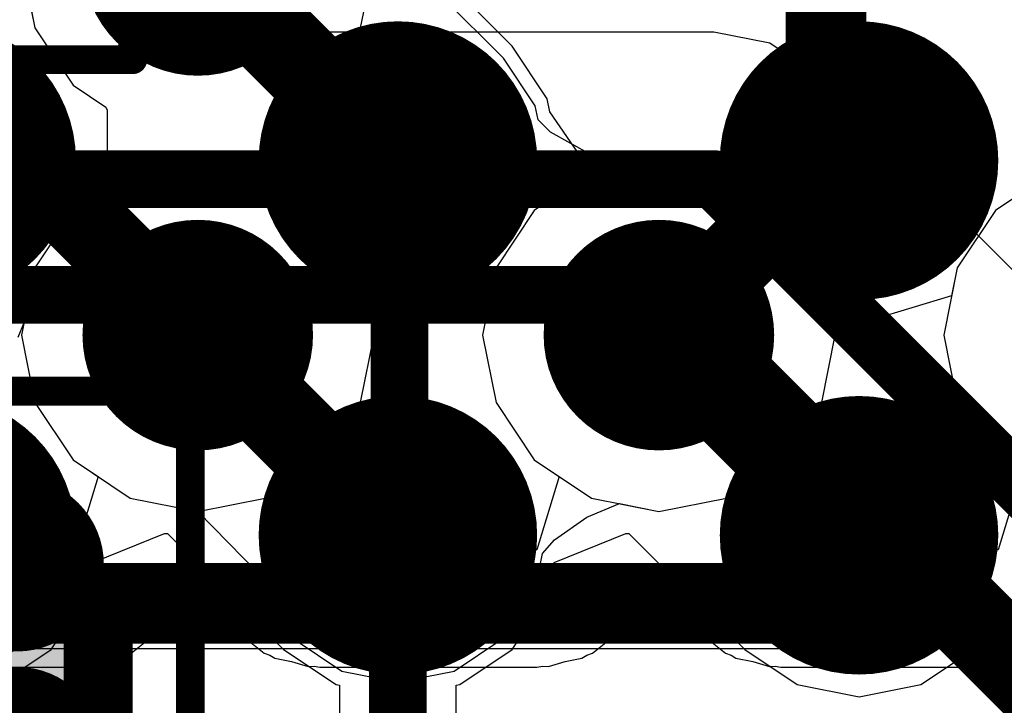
# Model space of a CAD drawing. Header units: millimetres. Extents: x -2 to 68, y -2 to 27.4.
# Tile 528 of 594: x 47.2 to 49, y 17.5 to 18.7. Entities that reach past the tile are written whole.
import ezdxf

# ---------------------------------------------------------------- set-up
doc = ezdxf.new("R2010")
doc.units = ezdxf.units.MM
for name, color, linetype in [('BottomLayer', 5, 'Continuous'), ('BottomPaste', 16, 'Continuous'), ('BottomSolder', 6, 'Continuous'), ('DrillGuide', 244, 'Continuous'), ('Mechanical10', 56, 'Continuous'), ('Mechanical6', 56, 'Continuous'), ('MidLayer1', 16, 'Continuous'), ('MidLayer2', 76, 'Continuous'), ('MidLayer3', 90, 'Continuous'), ('MidLayer4', 156, 'Continuous'), ('MidLayer5', 130, 'Continuous'), ('MidLayer6', 216, 'Continuous'), ('MidLayer7', 6, 'Continuous'), ('MidLayer8', 54, 'Continuous'), ('MultiLayer', 9, 'Continuous'), ('TopLayer', 1, 'Continuous'), ('TopPaste', 8, 'Continuous'), ('TopSolder', 216, 'Continuous'), ('ViaHoleLayer', 16, 'Continuous')]:
    doc.layers.add(name, color=color, linetype=linetype)

# ---------------------------------------------------------------- blocks, each defined once
blk = doc.blocks.new('MT53D512M32D2DS_053_WT_D_F_________1_168')
at = {"layer": 'TopLayer', "const_width": 0.14}
for points in [[(2.73, -2.275, 1), (2.87, -2.275, 1)], [(3.53, -2.275, 1), (3.67, -2.275, 1)], [(2.73, -2.925, 1), (2.87, -2.925, 1)], [(3.53, -2.925, 1), (3.67, -2.925, 1)]]:
    blk.add_lwpolyline(points, format="xyb", close=True, dxfattribs=at)
at = {"layer": 'TopPaste', "const_width": 0.14}
for points in [[(2.73, -2.275, 1), (2.87, -2.275, 1)], [(3.53, -2.275, 1), (3.67, -2.275, 1)], [(2.73, -2.925, 1), (2.87, -2.925, 1)], [(3.53, -2.925, 1), (3.67, -2.925, 1)]]:
    blk.add_lwpolyline(points, format="xyb", close=True, dxfattribs=at)
at = {"layer": 'TopSolder', "const_width": 0.2416}
for points in [[(2.6792, -2.275, 1), (2.9208, -2.275, 1)], [(3.4792, -2.275, 1), (3.7208, -2.275, 1)], [(4.2792, -2.275, 1), (4.5208, -2.275, 1)], [(2.6792, -2.925, 1), (2.9208, -2.925, 1)], [(3.4792, -2.925, 1), (3.7208, -2.925, 1)], [(4.2792, -2.925, 1), (4.5208, -2.925, 1)]]:
    blk.add_lwpolyline(points, format="xyb", close=True, dxfattribs=at)
blk = doc.blocks.new('CAP_0402_B_304')
at = {"layer": 'BottomLayer', "const_width": 0.1508}
for points in [[(-0.6746, 0.1392, 1), (-0.5238, 0.1392, 1)], [(-0.3462, 0.1392, 1), (-0.1954, 0.1392, 1)], [(0.1954, 0.1392, 1), (0.3462, 0.1392, 1)], [(0.5238, 0.1392, 1), (0.6746, 0.1392, 1)], [(-0.6746, -0.1392, 1), (-0.5238, -0.1392, 1)], [(-0.3462, -0.1392, 1), (-0.1954, -0.1392, 1)], [(0.1954, -0.1392, 1), (0.3462, -0.1392, 1)], [(0.5238, -0.1392, 1), (0.6746, -0.1392, 1)]]:
    blk.add_lwpolyline(points, format="xyb", close=True, dxfattribs=at)
at = {"layer": 'BottomLayer'}
for points in [[(-0.2708, 0.29), (-0.5992, 0.29), (-0.2708, -0.29), (-0.5992, -0.29)], [(0.2708, -0.29), (0.5992, -0.29), (0.2708, 0.29), (0.5992, 0.29)], [(-0.12, 0.1392), (-0.75, 0.1392), (-0.12, -0.1392), (-0.75, -0.1392)], [(0.12, -0.1392), (0.75, -0.1392), (0.12, 0.1392), (0.75, 0.1392)]]:
    blk.add_solid(points, dxfattribs=at)
at = {"layer": 'BottomPaste', "const_width": 0.1508}
for points in [[(-0.6746, 0.1392, 1), (-0.5238, 0.1392, 1)], [(-0.3462, 0.1392, 1), (-0.1954, 0.1392, 1)], [(0.1954, 0.1392, 1), (0.3462, 0.1392, 1)], [(0.5238, 0.1392, 1), (0.6746, 0.1392, 1)], [(-0.6746, -0.1392, 1), (-0.5238, -0.1392, 1)], [(-0.3462, -0.1392, 1), (-0.1954, -0.1392, 1)], [(0.1954, -0.1392, 1), (0.3462, -0.1392, 1)], [(0.5238, -0.1392, 1), (0.6746, -0.1392, 1)]]:
    blk.add_lwpolyline(points, format="xyb", close=True, dxfattribs=at)
at = {"layer": 'BottomPaste'}
for points in [[(-0.2708, 0.29), (-0.5992, 0.29), (-0.2708, -0.29), (-0.5992, -0.29)], [(0.2708, -0.29), (0.5992, -0.29), (0.2708, 0.29), (0.5992, 0.29)], [(-0.12, 0.1392), (-0.75, 0.1392), (-0.12, -0.1392), (-0.75, -0.1392)], [(0.12, -0.1392), (0.75, -0.1392), (0.12, 0.1392), (0.75, 0.1392)]]:
    blk.add_solid(points, dxfattribs=at)
at = {"layer": 'BottomSolder', "const_width": 0.1508}
for points in [[(-0.6746, 0.1392, 1), (-0.5238, 0.1392, 1)], [(-0.3462, 0.1392, 1), (-0.1954, 0.1392, 1)], [(0.1954, 0.1392, 1), (0.3462, 0.1392, 1)], [(0.5238, 0.1392, 1), (0.6746, 0.1392, 1)], [(-0.6746, -0.1392, 1), (-0.5238, -0.1392, 1)], [(-0.3462, -0.1392, 1), (-0.1954, -0.1392, 1)], [(0.1954, -0.1392, 1), (0.3462, -0.1392, 1)], [(0.5238, -0.1392, 1), (0.6746, -0.1392, 1)]]:
    blk.add_lwpolyline(points, format="xyb", close=True, dxfattribs=at)
at = {"layer": 'BottomSolder'}
for points in [[(-0.2708, 0.29), (-0.5992, 0.29), (-0.2708, -0.29), (-0.5992, -0.29)], [(0.2708, -0.29), (0.5992, -0.29), (0.2708, 0.29), (0.5992, 0.29)], [(-0.12, 0.1392), (-0.75, 0.1392), (-0.12, -0.1392), (-0.75, -0.1392)], [(0.12, -0.1392), (0.75, -0.1392), (0.12, 0.1392), (0.75, 0.1392)]]:
    blk.add_solid(points, dxfattribs=at)
at = {"layer": 'Mechanical10', "const_width": 0.12}
for points in [[(-0.53, 0.28), (-0.53, -0.28)], [(-0.53, 0.28), (0.53, 0.28)], [(0.53, 0.28), (0.53, -0.28)], [(-0.53, -0.28), (0.53, -0.28)]]:
    blk.add_lwpolyline(points, dxfattribs=at)
at = {"layer": 'Mechanical10', "const_width": 0.06}
for points in [[(-0.56, 0.28, 1), (-0.5, 0.28, 1)], [(-0.56, 0.28, 1), (-0.5, 0.28, 1)], [(0.5, 0.28, 1), (0.56, 0.28, 1)], [(0.5, 0.28, 1), (0.56, 0.28, 1)], [(-0.56, -0.28, 1), (-0.5, -0.28, 1)], [(-0.56, -0.28, 1), (-0.5, -0.28, 1)], [(0.5, -0.28, 1), (0.56, -0.28, 1)], [(0.5, -0.28, 1), (0.56, -0.28, 1)]]:
    blk.add_lwpolyline(points, format="xyb", close=True, dxfattribs=at)
at = {"layer": 'Mechanical6', "const_width": 0.05}
for points in [[(-0.9, 0.44), (-0.9, -0.44)], [(-0.9, 0.44), (0.9, 0.44)], [(0.9, 0.44), (0.9, -0.44)], [(0, 0.22), (0, -0.22)], [(-0.22, 0), (0.22, 0)], [(-0.9, -0.44), (0.9, -0.44)]]:
    blk.add_lwpolyline(points, dxfattribs=at)
at = {"layer": 'Mechanical6'}
for points, const_width in [([(-0.9125, 0.44, 1), (-0.8875, 0.44, 1)], 0.025), ([(-0.9125, 0.44, 1), (-0.8875, 0.44, 1)], 0.025), ([(0.8875, 0.44, 1), (0.9125, 0.44, 1)], 0.025), ([(0.8875, 0.44, 1), (0.9125, 0.44, 1)], 0.025), ([(-0.0125, 0.22, 1), (0.0125, 0.22, 1)], 0.025), ([(0.165, 0, 1), (-0.165, 0, 1)], 0.05), ([(-0.2325, 0, 1), (-0.2075, 0, 1)], 0.025), ([(-0.1775, 0, 1), (-0.1525, 0, 1)], 0.025), ([(0.1525, 0, 1), (0.1775, 0, 1)], 0.025), ([(0.2075, 0, 1), (0.2325, 0, 1)], 0.025), ([(-0.0125, -0.22, 1), (0.0125, -0.22, 1)], 0.025), ([(-0.9125, -0.44, 1), (-0.8875, -0.44, 1)], 0.025), ([(-0.9125, -0.44, 1), (-0.8875, -0.44, 1)], 0.025), ([(0.8875, -0.44, 1), (0.9125, -0.44, 1)], 0.025), ([(0.8875, -0.44, 1), (0.9125, -0.44, 1)], 0.025)]:
    blk.add_lwpolyline(points, format="xyb", close=True, dxfattribs=dict(at, const_width=const_width))
blk = doc.blocks.new('CAP_0402_B_336')
at = {"layer": 'BottomLayer', "const_width": 0.1508}
for points in [[(-0.6746, 0.1392, 1), (-0.5238, 0.1392, 1)], [(-0.3462, 0.1392, 1), (-0.1954, 0.1392, 1)], [(0.1954, 0.1392, 1), (0.3462, 0.1392, 1)], [(0.5238, 0.1392, 1), (0.6746, 0.1392, 1)], [(-0.6746, -0.1392, 1), (-0.5238, -0.1392, 1)], [(-0.3462, -0.1392, 1), (-0.1954, -0.1392, 1)], [(0.1954, -0.1392, 1), (0.3462, -0.1392, 1)], [(0.5238, -0.1392, 1), (0.6746, -0.1392, 1)]]:
    blk.add_lwpolyline(points, format="xyb", close=True, dxfattribs=at)
at = {"layer": 'BottomLayer'}
for points in [[(-0.2708, 0.29), (-0.5992, 0.29), (-0.2708, -0.29), (-0.5992, -0.29)], [(0.2708, -0.29), (0.5992, -0.29), (0.2708, 0.29), (0.5992, 0.29)], [(-0.12, 0.1392), (-0.75, 0.1392), (-0.12, -0.1392), (-0.75, -0.1392)], [(0.12, -0.1392), (0.75, -0.1392), (0.12, 0.1392), (0.75, 0.1392)]]:
    blk.add_solid(points, dxfattribs=at)
at = {"layer": 'BottomPaste', "const_width": 0.1508}
for points in [[(-0.6746, 0.1392, 1), (-0.5238, 0.1392, 1)], [(-0.3462, 0.1392, 1), (-0.1954, 0.1392, 1)], [(0.1954, 0.1392, 1), (0.3462, 0.1392, 1)], [(0.5238, 0.1392, 1), (0.6746, 0.1392, 1)], [(-0.6746, -0.1392, 1), (-0.5238, -0.1392, 1)], [(-0.3462, -0.1392, 1), (-0.1954, -0.1392, 1)], [(0.1954, -0.1392, 1), (0.3462, -0.1392, 1)], [(0.5238, -0.1392, 1), (0.6746, -0.1392, 1)]]:
    blk.add_lwpolyline(points, format="xyb", close=True, dxfattribs=at)
at = {"layer": 'BottomPaste'}
for points in [[(-0.2708, 0.29), (-0.5992, 0.29), (-0.2708, -0.29), (-0.5992, -0.29)], [(0.2708, -0.29), (0.5992, -0.29), (0.2708, 0.29), (0.5992, 0.29)], [(-0.12, 0.1392), (-0.75, 0.1392), (-0.12, -0.1392), (-0.75, -0.1392)], [(0.12, -0.1392), (0.75, -0.1392), (0.12, 0.1392), (0.75, 0.1392)]]:
    blk.add_solid(points, dxfattribs=at)
at = {"layer": 'BottomSolder', "const_width": 0.1508}
for points in [[(-0.6746, 0.1392, 1), (-0.5238, 0.1392, 1)], [(-0.3462, 0.1392, 1), (-0.1954, 0.1392, 1)], [(0.1954, 0.1392, 1), (0.3462, 0.1392, 1)], [(0.5238, 0.1392, 1), (0.6746, 0.1392, 1)], [(-0.6746, -0.1392, 1), (-0.5238, -0.1392, 1)], [(-0.3462, -0.1392, 1), (-0.1954, -0.1392, 1)], [(0.1954, -0.1392, 1), (0.3462, -0.1392, 1)], [(0.5238, -0.1392, 1), (0.6746, -0.1392, 1)]]:
    blk.add_lwpolyline(points, format="xyb", close=True, dxfattribs=at)
at = {"layer": 'BottomSolder'}
for points in [[(-0.2708, 0.29), (-0.5992, 0.29), (-0.2708, -0.29), (-0.5992, -0.29)], [(0.2708, -0.29), (0.5992, -0.29), (0.2708, 0.29), (0.5992, 0.29)], [(-0.12, 0.1392), (-0.75, 0.1392), (-0.12, -0.1392), (-0.75, -0.1392)], [(0.12, -0.1392), (0.75, -0.1392), (0.12, 0.1392), (0.75, 0.1392)]]:
    blk.add_solid(points, dxfattribs=at)
at = {"layer": 'Mechanical10', "const_width": 0.12}
for points in [[(0.53, 0.28), (-0.53, 0.28)], [(-0.53, -0.28), (-0.53, 0.28)], [(0.53, -0.28), (0.53, 0.28)], [(0.53, -0.28), (-0.53, -0.28)]]:
    blk.add_lwpolyline(points, dxfattribs=at)
at = {"layer": 'Mechanical10', "const_width": 0.06}
for points in [[(-0.56, 0.28, 1), (-0.5, 0.28, 1)], [(-0.56, 0.28, 1), (-0.5, 0.28, 1)], [(0.5, 0.28, 1), (0.56, 0.28, 1)], [(0.5, 0.28, 1), (0.56, 0.28, 1)], [(-0.56, -0.28, 1), (-0.5, -0.28, 1)], [(-0.56, -0.28, 1), (-0.5, -0.28, 1)], [(0.5, -0.28, 1), (0.56, -0.28, 1)], [(0.5, -0.28, 1), (0.56, -0.28, 1)]]:
    blk.add_lwpolyline(points, format="xyb", close=True, dxfattribs=at)
at = {"layer": 'Mechanical6', "const_width": 0.05}
for points in [[(0.9, 0.44), (-0.9, 0.44)], [(-0.9, -0.44), (-0.9, 0.44)], [(0.9, -0.44), (0.9, 0.44)], [(0, -0.22), (0, 0.22)], [(0.22, 0), (-0.22, 0)], [(0.9, -0.44), (-0.9, -0.44)]]:
    blk.add_lwpolyline(points, dxfattribs=at)
at = {"layer": 'Mechanical6'}
for points, const_width in [([(-0.9125, 0.44, 1), (-0.8875, 0.44, 1)], 0.025), ([(-0.9125, 0.44, 1), (-0.8875, 0.44, 1)], 0.025), ([(0.8875, 0.44, 1), (0.9125, 0.44, 1)], 0.025), ([(0.8875, 0.44, 1), (0.9125, 0.44, 1)], 0.025), ([(-0.0125, 0.22, 1), (0.0125, 0.22, 1)], 0.025), ([(0.165, 0, 1), (-0.165, 0, 1)], 0.05), ([(-0.2325, 0, 1), (-0.2075, 0, 1)], 0.025), ([(-0.1775, 0, 1), (-0.1525, 0, 1)], 0.025), ([(0.1525, 0, 1), (0.1775, 0, 1)], 0.025), ([(0.2075, 0, 1), (0.2325, 0, 1)], 0.025), ([(-0.0125, -0.22, 1), (0.0125, -0.22, 1)], 0.025), ([(-0.9125, -0.44, 1), (-0.8875, -0.44, 1)], 0.025), ([(-0.9125, -0.44, 1), (-0.8875, -0.44, 1)], 0.025), ([(0.8875, -0.44, 1), (0.9125, -0.44, 1)], 0.025), ([(0.8875, -0.44, 1), (0.9125, -0.44, 1)], 0.025)]:
    blk.add_lwpolyline(points, format="xyb", close=True, dxfattribs=dict(at, const_width=const_width))

msp = doc.modelspace()

# ---------------------------------------------------------------- linework, layer by layer
at = {"layer": 'BottomLayer'}
for p, q in [((47.5268, 18.6479), (47.4758, 18.7434)), ((48.4478, 18.6479), (47.5268, 18.6479)), ((48.5454, 18.6285), (48.4478, 18.6479)), ((48.6281, 18.5732), (48.5454, 18.6285)), ((49.8034, 17.3979), (48.6281, 18.5732))]:
    msp.add_line(p, q, dxfattribs=at)
at = {"layer": 'BottomLayer', "const_width": 0.1}
for points in [[(45.3545, 18.393), (48.4478, 18.393)], [(48.4478, 18.393), (49.6978, 17.143)], [(45.202, 18.192), (48.366, 18.192)], [(48.366, 18.192), (49.783, 16.775)], [(47.9, 16.366), (47.9, 17.775)]]:
    msp.add_lwpolyline(points, dxfattribs=at)
at = {"layer": 'BottomLayer'}
for points, const_width in [([(48.4228, 18.393, 1), (48.4728, 18.393, 1)], 0.05), ([(48.4228, 18.393, 1), (48.4728, 18.393, 1)], 0.05), ([(48.341, 18.192, 1), (48.391, 18.192, 1)], 0.05), ([(48.341, 18.192, 1), (48.391, 18.192, 1)], 0.05), ([(47.825, 17.775, 1), (47.975, 17.775, 1)], 0.15), ([(47.875, 17.775, 1), (47.925, 17.775, 1)], 0.05)]:
    msp.add_lwpolyline(points, format="xyb", close=True, dxfattribs=dict(at, const_width=const_width))
at = {"layer": 'DrillGuide'}
for points, const_width in [([(47.875, 18.425, 1), (47.925, 18.425, 1)], 0.05), ([(48.675, 18.425, 1), (48.725, 18.425, 1)], 0.05), ([(47.5028, 18.1222, 1), (47.6028, 18.1222, 1)], 0.1), ([(48.3028, 18.1222, 1), (48.4028, 18.1222, 1)], 0.1), ([(47.875, 17.775, 1), (47.925, 17.775, 1)], 0.05), ([(47.875, 17.775, 1), (47.925, 17.775, 1)], 0.05), ([(48.675, 17.775, 1), (48.725, 17.775, 1)], 0.05)]:
    msp.add_lwpolyline(points, format="xyb", close=True, dxfattribs=dict(at, const_width=const_width))
at = {"layer": 'MidLayer1'}
for p, q in [((47.2599, 18.7068), (47.2702, 18.6551)), ((48.0983, 18.6233), (48.038, 18.6835)), ((47.2702, 18.6551), (47.3365, 18.5559)), ((48.159, 18.5323), (48.0983, 18.6233)), ((47.3365, 18.5559), (47.3936, 18.5177)), ((47.3936, 18.5177), (47.3956, 18.5124)), ((48.1636, 18.5093), (48.159, 18.5323)), ((47.3956, 18.5124), (47.3956, 18.3984)), ((48.2236, 18.4224), (48.1636, 18.5093)), ((48.3014, 18.4178), (48.2236, 18.4224)), ((48.3528, 18.4281), (48.3014, 18.4178)), ((48.4699, 18.4048), (48.3528, 18.4281)), ((47.3956, 18.3984), (47.3808, 18.3681)), ((48.5691, 18.3385), (48.4699, 18.4048)), ((49.0358, 18.4048), (48.9365, 18.3385)), ((47.3808, 18.3681), (47.3365, 18.3385)), ((47.3365, 18.3385), (47.2702, 18.2392)), ((48.6354, 18.2392), (48.5691, 18.3385)), ((48.9365, 18.3385), (48.8702, 18.2392)), ((47.2702, 18.2392), (47.2515, 18.1449)), ((48.6362, 18.2353), (48.6354, 18.2392)), ((48.7227, 18.1488), (48.6362, 18.2353)), ((48.8702, 18.2392), (48.8605, 18.1906)), ((48.8605, 18.1906), (48.7227, 18.1488)), ((47.2515, 18.1449), (47.2409, 18.1183)), ((47.371, 17.7279), (47.4953, 17.7778)), ((47.4953, 17.7778), (47.5006, 17.7779)), ((47.5006, 17.7779), (47.7017, 17.5767)), ((48.171, 17.7279), (48.2953, 17.7778)), ((48.2953, 17.7778), (48.3006, 17.7779)), ((48.3006, 17.7779), (48.5017, 17.5767)), ((47.359, 17.6677), (47.371, 17.7279)), ((48.159, 17.6677), (48.171, 17.7279)), ((47.2983, 17.5767), (47.359, 17.6677)), ((48.0983, 17.5767), (48.159, 17.6677)), ((48.8983, 17.5767), (48.959, 17.6677)), ((47.2073, 17.516), (47.2983, 17.5767)), ((47.7017, 17.5767), (47.7927, 17.516)), ((48.0073, 17.516), (48.0983, 17.5767)), ((48.5017, 17.5767), (48.5927, 17.516)), ((48.8073, 17.516), (48.8983, 17.5767)), ((47.7927, 17.516), (47.7988, 17.5147)), ((47.7988, 17.5147), (47.7988, 17.3853)), ((48.0012, 17.5147), (48.0073, 17.516)), ((48.0012, 17.3853), (48.0012, 17.5147)), ((48.5927, 17.516), (48.7, 17.4946)), ((48.7, 17.4946), (48.8073, 17.516))]:
    msp.add_line(p, q, dxfattribs=at)
for points, const_width in [([(47.4528, 18.7722, 1), (47.6528, 18.7722, 1)], 0.2), ([(47.025, 18.425, 1), (47.175, 18.425, 1)], 0.15), ([(47.825, 18.425, 1), (47.975, 18.425, 1)], 0.15), ([(48.625, 18.425, 1), (48.775, 18.425, 1)], 0.15), ([(47.8625, 18.425, 1), (47.9375, 18.425, 1)], 0.075), ([(47.4528, 18.1222, 1), (47.6528, 18.1222, 1)], 0.2), ([(48.2528, 18.1222, 1), (48.4528, 18.1222, 1)], 0.2), ([(47.5153, 18.1222, 1), (47.5903, 18.1222, 1)], 0.075), ([(48.3153, 18.1222, 1), (48.3903, 18.1222, 1)], 0.075), ([(47.025, 17.775, 1), (47.175, 17.775, 1)], 0.15), ([(47.825, 17.775, 1), (47.975, 17.775, 1)], 0.15), ([(48.625, 17.775, 1), (48.775, 17.775, 1)], 0.15), ([(47.8625, 17.775, 1), (47.9375, 17.775, 1)], 0.075), ([(48.6625, 17.775, 1), (48.7375, 17.775, 1)], 0.075)]:
    msp.add_lwpolyline(points, format="xyb", close=True, dxfattribs=dict(at, const_width=const_width))
at = {"layer": 'MidLayer1', "const_width": 0.15}
for points in [[(47.5528, 18.7722), (47.9, 18.425)], [(47.5528, 18.1222), (47.9, 17.775)], [(48.3528, 18.1222), (48.7, 17.775)]]:
    msp.add_lwpolyline(points, dxfattribs=at)
at = {"layer": 'MidLayer2', "const_width": 0.14}
for points in [[(48.6427, 18.4121), (48.6427, 19.1645)], [(47.102, 18.573), (47.5528, 18.1222)], [(48.3528, 18.1222), (48.6427, 18.4121)], [(46.5796, 18.3276), (47.2503, 17.657)], [(47.2503, 17.657), (48.8587, 17.657)], [(48.8587, 17.657), (49.2947, 17.221)]]:
    msp.add_lwpolyline(points, dxfattribs=at)
at = {"layer": 'MidLayer2'}
for points, const_width in [([(47.4528, 18.7722, 1), (47.6528, 18.7722, 1)], 0.2), ([(48.6077, 18.4121, 1), (48.6777, 18.4121, 1)], 0.07), ([(48.6077, 18.4121, 1), (48.6777, 18.4121, 1)], 0.07), ([(47.4528, 18.1222, 1), (47.6528, 18.1222, 1)], 0.2), ([(48.2528, 18.1222, 1), (48.4528, 18.1222, 1)], 0.2), ([(47.5178, 18.1222, 1), (47.5878, 18.1222, 1)], 0.07), ([(48.3178, 18.1222, 1), (48.3878, 18.1222, 1)], 0.07), ([(47.2153, 17.657, 1), (47.2853, 17.657, 1)], 0.07), ([(47.2153, 17.657, 1), (47.2853, 17.657, 1)], 0.07), ([(48.8237, 17.657, 1), (48.8937, 17.657, 1)], 0.07), ([(48.8237, 17.657, 1), (48.8937, 17.657, 1)], 0.07)]:
    msp.add_lwpolyline(points, format="xyb", close=True, dxfattribs=dict(at, const_width=const_width))
at = {"layer": 'MidLayer3'}
for p, q in [((47.2469, 18.7722), (47.2702, 18.6551)), ((47.8354, 18.6551), (47.8587, 18.7722)), ((47.2702, 18.6551), (47.3365, 18.5559)), ((47.7691, 18.5559), (47.8354, 18.6551)), ((47.3365, 18.5559), (47.3936, 18.5177)), ((47.712, 18.5177), (47.7691, 18.5559)), ((47.3936, 18.5177), (47.3956, 18.5124)), ((47.71, 18.5124), (47.712, 18.5177)), ((47.3956, 18.5124), (47.3956, 18.3819)), ((47.71, 18.3819), (47.71, 18.5124)), ((48.3528, 18.4281), (48.2358, 18.4048)), ((48.4699, 18.4048), (48.3528, 18.4281)), ((48.2358, 18.4048), (48.1365, 18.3385)), ((48.5691, 18.3385), (48.4699, 18.4048)), ((49.0358, 18.4048), (48.9365, 18.3385)), ((47.3956, 18.3819), (47.3936, 18.3766)), ((47.712, 18.3766), (47.71, 18.3819)), ((47.3936, 18.3766), (47.3365, 18.3385)), ((47.7691, 18.3385), (47.712, 18.3766)), ((47.3365, 18.3385), (47.2702, 18.2392)), ((47.8354, 18.2392), (47.7691, 18.3385)), ((48.1365, 18.3385), (48.0702, 18.2392)), ((48.6354, 18.2392), (48.5691, 18.3385)), ((48.9365, 18.3385), (48.8702, 18.2392)), ((47.2702, 18.2392), (47.2469, 18.1222)), ((47.8587, 18.1222), (47.8354, 18.2392)), ((48.0702, 18.2392), (48.0469, 18.1222)), ((48.6587, 18.1222), (48.6354, 18.2392)), ((48.8702, 18.2392), (48.8469, 18.1222)), ((47.2469, 18.1222), (47.2702, 18.0051)), ((47.8354, 18.0051), (47.8587, 18.1222)), ((48.0469, 18.1222), (48.0702, 18.0051)), ((48.6354, 18.0051), (48.6587, 18.1222)), ((48.8469, 18.1222), (48.8702, 18.0051)), ((47.2702, 18.0051), (47.3365, 17.9059)), ((47.7691, 17.9059), (47.8354, 18.0051)), ((48.0702, 18.0051), (48.1365, 17.9059)), ((48.5691, 17.9059), (48.6354, 18.0051)), ((48.8702, 18.0051), (48.9365, 17.9059)), ((47.3365, 17.9059), (47.4358, 17.8396)), ((47.6699, 17.8396), (47.7691, 17.9059)), ((48.1365, 17.9059), (48.2358, 17.8396)), ((48.4699, 17.8396), (48.5691, 17.9059)), ((48.9365, 17.9059), (49.0358, 17.8396)), ((47.4358, 17.8396), (47.5528, 17.8163)), ((47.5528, 17.8163), (47.6699, 17.8396)), ((48.2358, 17.8396), (48.3528, 17.8163)), ((48.3528, 17.8163), (48.4699, 17.8396)), ((50.5014, 17.5781), (46.9794, 17.5781))]:
    msp.add_line(p, q, dxfattribs=at)
at = {"layer": 'MidLayer3', "const_width": 0.2}
for points in [[(47.4528, 18.7722, 1), (47.6528, 18.7722, 1)], [(47.4528, 18.1222, 1), (47.6528, 18.1222, 1)], [(48.2528, 18.1222, 1), (48.4528, 18.1222, 1)]]:
    msp.add_lwpolyline(points, format="xyb", close=True, dxfattribs=at)
at = {"layer": 'MidLayer4'}
for p, q in [((47.2469, 18.7722), (47.2702, 18.6551)), ((48.0831, 18.6024), (47.9529, 18.7326)), ((47.2702, 18.6551), (47.3365, 18.5559)), ((48.1383, 18.5197), (48.0831, 18.6024)), ((47.3365, 18.5559), (47.3936, 18.5177)), ((47.3936, 18.5177), (47.3956, 18.5124)), ((48.1431, 18.4956), (48.1383, 18.5197)), ((47.3956, 18.5124), (47.3956, 18.3819)), ((48.1647, 18.4744), (48.1431, 18.4956)), ((48.2706, 18.4154), (48.1647, 18.4744)), ((48.2847, 18.4145), (48.2706, 18.4154)), ((48.3528, 18.4281), (48.2847, 18.4145)), ((48.4699, 18.4048), (48.3528, 18.4281)), ((48.5691, 18.3385), (48.4699, 18.4048)), ((49.0358, 18.4048), (48.9365, 18.3385)), ((47.3956, 18.3819), (47.3936, 18.3766)), ((47.3936, 18.3766), (47.3365, 18.3385)), ((47.3365, 18.3385), (47.2702, 18.2392)), ((48.6354, 18.2392), (48.5691, 18.3385)), ((48.9365, 18.3385), (48.8702, 18.2392)), ((47.2702, 18.2392), (47.2469, 18.1222)), ((48.6587, 18.1222), (48.6354, 18.2392)), ((48.8702, 18.2392), (48.8469, 18.1222)), ((47.2469, 18.1222), (47.2702, 18.0051)), ((48.6354, 18.0051), (48.6587, 18.1222)), ((48.8469, 18.1222), (48.8702, 18.0051)), ((47.2702, 18.0051), (47.3365, 17.9059)), ((48.5691, 17.9059), (48.6354, 18.0051)), ((48.8702, 18.0051), (48.9365, 17.9059)), ((47.3365, 17.9059), (47.4358, 17.8396)), ((48.4699, 17.8396), (48.5691, 17.9059)), ((48.9365, 17.9059), (49.0358, 17.8396)), ((47.4358, 17.8396), (47.5528, 17.8163)), ((48.3528, 17.8163), (48.4699, 17.8396)), ((47.5528, 17.8163), (47.6585, 17.7078)), ((48.228, 17.8066), (48.2847, 17.8299)), ((48.2847, 17.8299), (48.3528, 17.8163)), ((48.1715, 17.7669), (48.228, 17.8066)), ((48.1509, 17.7436), (48.1715, 17.7669)), ((48.1383, 17.6803), (48.1509, 17.7436)), ((47.6585, 17.7078), (47.6645, 17.6775)), ((48.0831, 17.5976), (48.1383, 17.6803)), ((47.6645, 17.6775), (47.7198, 17.5948)), ((47.7198, 17.5948), (47.8025, 17.5395)), ((47.9975, 17.5395), (48.0802, 17.5948)), ((48.0802, 17.5948), (48.0831, 17.5976)), ((47.8025, 17.5395), (47.9, 17.5201)), ((47.9, 17.5201), (47.9975, 17.5395))]:
    msp.add_line(p, q, dxfattribs=at)
for points, const_width in [([(47.4528, 18.7722, 1), (47.6528, 18.7722, 1)], 0.2), ([(47.8778, 18.4222, 1), (47.9278, 18.4222, 1)], 0.05), ([(47.8778, 18.4222, 1), (47.9278, 18.4222, 1)], 0.05), ([(47.4528, 18.1222, 1), (47.6528, 18.1222, 1)], 0.2), ([(48.2528, 18.1222, 1), (48.4528, 18.1222, 1)], 0.2), ([(47.825, 17.775, 1), (47.975, 17.775, 1)], 0.15), ([(47.875, 17.775, 1), (47.925, 17.775, 1)], 0.05), ([(47.8778, 17.7778, 1), (47.9278, 17.7778, 1)], 0.05), ([(47.8778, 17.7778, 1), (47.9278, 17.7778, 1)], 0.05)]:
    msp.add_lwpolyline(points, format="xyb", close=True, dxfattribs=dict(at, const_width=const_width))
at = {"layer": 'MidLayer4', "const_width": 0.1}
for points in [[(47.5528, 18.7722), (47.9028, 18.4222)], [(47.9028, 17.7778), (47.9028, 18.4222)], [(47.9, 17.775), (47.9028, 17.7778)]]:
    msp.add_lwpolyline(points, dxfattribs=at)
at = {"layer": 'MidLayer5'}
for p, q in [((47.2469, 18.7722), (47.2702, 18.6551)), ((47.8354, 18.6551), (47.8587, 18.7722)), ((47.2702, 18.6551), (47.3365, 18.5559)), ((47.7691, 18.5559), (47.8354, 18.6551)), ((47.3365, 18.5559), (47.3936, 18.5177)), ((47.712, 18.5177), (47.7691, 18.5559)), ((47.3936, 18.5177), (47.3956, 18.5124)), ((47.71, 18.5124), (47.712, 18.5177)), ((47.3956, 18.5124), (47.3956, 18.3819)), ((47.71, 18.3819), (47.71, 18.5124)), ((48.3528, 18.4281), (48.2358, 18.4048)), ((48.4699, 18.4048), (48.3528, 18.4281)), ((48.2358, 18.4048), (48.1365, 18.3385)), ((48.5691, 18.3385), (48.4699, 18.4048)), ((49.0358, 18.4048), (48.9365, 18.3385)), ((47.3956, 18.3819), (47.3936, 18.3766)), ((47.712, 18.3766), (47.71, 18.3819)), ((47.3936, 18.3766), (47.3365, 18.3385)), ((47.7691, 18.3385), (47.712, 18.3766)), ((47.3365, 18.3385), (47.2702, 18.2392)), ((47.8354, 18.2392), (47.7691, 18.3385)), ((48.1365, 18.3385), (48.0702, 18.2392)), ((48.6354, 18.2392), (48.5691, 18.3385)), ((48.9365, 18.3385), (48.8702, 18.2392)), ((47.2702, 18.2392), (47.2469, 18.1222)), ((47.8587, 18.1222), (47.8354, 18.2392)), ((48.0702, 18.2392), (48.0469, 18.1222)), ((48.6587, 18.1222), (48.6354, 18.2392)), ((48.8702, 18.2392), (48.8469, 18.1222)), ((47.2469, 18.1222), (47.2702, 18.0051)), ((47.8354, 18.0051), (47.8587, 18.1222)), ((48.0469, 18.1222), (48.0702, 18.0051)), ((48.6354, 18.0051), (48.6587, 18.1222)), ((48.8469, 18.1222), (48.8702, 18.0051)), ((47.2702, 18.0051), (47.3365, 17.9059)), ((47.7691, 17.9059), (47.8354, 18.0051)), ((48.0702, 18.0051), (48.1365, 17.9059)), ((48.5691, 17.9059), (48.6354, 18.0051)), ((48.8702, 18.0051), (48.9365, 17.9059)), ((47.3365, 17.9059), (47.4358, 17.8396)), ((47.6699, 17.8396), (47.7691, 17.9059)), ((48.1365, 17.9059), (48.2358, 17.8396)), ((48.4699, 17.8396), (48.5691, 17.9059)), ((48.9365, 17.9059), (49.0358, 17.8396)), ((47.4358, 17.8396), (47.5528, 17.8163)), ((47.5528, 17.8163), (47.6699, 17.8396)), ((48.2358, 17.8396), (48.3528, 17.8163)), ((48.3528, 17.8163), (48.4699, 17.8396))]:
    msp.add_line(p, q, dxfattribs=at)
at = {"layer": 'MidLayer5', "const_width": 0.2}
for points in [[(47.4528, 18.7722, 1), (47.6528, 18.7722, 1)], [(47.4528, 18.1222, 1), (47.6528, 18.1222, 1)], [(48.2528, 18.1222, 1), (48.4528, 18.1222, 1)]]:
    msp.add_lwpolyline(points, format="xyb", close=True, dxfattribs=at)
at = {"layer": 'MidLayer6'}
for p, q in [((47.2469, 18.7722), (47.2702, 18.6551)), ((47.8354, 18.6551), (47.8587, 18.7722)), ((47.2702, 18.6551), (47.3365, 18.5559)), ((47.7691, 18.5559), (47.8354, 18.6551)), ((47.3365, 18.5559), (47.3936, 18.5177)), ((47.712, 18.5177), (47.7691, 18.5559)), ((47.3936, 18.5177), (47.3956, 18.5124)), ((47.71, 18.5124), (47.712, 18.5177)), ((47.3956, 18.5124), (47.3956, 18.3819)), ((47.71, 18.3819), (47.71, 18.5124)), ((48.3528, 18.4281), (48.2358, 18.4048)), ((48.4699, 18.4048), (48.3528, 18.4281)), ((48.2358, 18.4048), (48.1365, 18.3385)), ((48.5691, 18.3385), (48.4699, 18.4048)), ((49.0358, 18.4048), (48.9365, 18.3385)), ((47.3956, 18.3819), (47.3936, 18.3766)), ((47.712, 18.3766), (47.71, 18.3819)), ((47.3936, 18.3766), (47.3365, 18.3385)), ((47.7691, 18.3385), (47.712, 18.3766)), ((47.3365, 18.3385), (47.2702, 18.2392)), ((47.8354, 18.2392), (47.7691, 18.3385)), ((48.1365, 18.3385), (48.0702, 18.2392)), ((48.6354, 18.2392), (48.5691, 18.3385)), ((48.9365, 18.3385), (48.8702, 18.2392)), ((47.2702, 18.2392), (47.2469, 18.1222)), ((47.8587, 18.1222), (47.8354, 18.2392)), ((48.0702, 18.2392), (48.0469, 18.1222)), ((48.6587, 18.1222), (48.6354, 18.2392)), ((48.8702, 18.2392), (48.8469, 18.1222)), ((47.2469, 18.1222), (47.2702, 18.0051)), ((47.8354, 18.0051), (47.8587, 18.1222)), ((48.0469, 18.1222), (48.0702, 18.0051)), ((48.6354, 18.0051), (48.6587, 18.1222)), ((48.8469, 18.1222), (48.8702, 18.0051)), ((47.2702, 18.0051), (47.3365, 17.9059)), ((47.7691, 17.9059), (47.8354, 18.0051)), ((48.0702, 18.0051), (48.1365, 17.9059)), ((48.5691, 17.9059), (48.6354, 18.0051)), ((48.8702, 18.0051), (48.9365, 17.9059)), ((47.3365, 17.9059), (47.4358, 17.8396)), ((47.6699, 17.8396), (47.7691, 17.9059)), ((48.1365, 17.9059), (48.2358, 17.8396)), ((48.4699, 17.8396), (48.5691, 17.9059)), ((48.9365, 17.9059), (49.0358, 17.8396)), ((47.4358, 17.8396), (47.5528, 17.8163)), ((47.5528, 17.8163), (47.6699, 17.8396)), ((48.2358, 17.8396), (48.3528, 17.8163)), ((48.3528, 17.8163), (48.4699, 17.8396))]:
    msp.add_line(p, q, dxfattribs=at)
at = {"layer": 'MidLayer6', "const_width": 0.2}
for points in [[(47.4528, 18.7722, 1), (47.6528, 18.7722, 1)], [(47.4528, 18.1222, 1), (47.6528, 18.1222, 1)], [(48.2528, 18.1222, 1), (48.4528, 18.1222, 1)]]:
    msp.add_lwpolyline(points, format="xyb", close=True, dxfattribs=at)
at = {"layer": 'MidLayer7'}
for p, q in [((47.2469, 18.7722), (47.2702, 18.6551)), ((47.8354, 18.6551), (47.8587, 18.7722)), ((47.2702, 18.6551), (47.3365, 18.5559)), ((47.7691, 18.5559), (47.8354, 18.6551)), ((47.3365, 18.5559), (47.3936, 18.5177)), ((47.712, 18.5177), (47.7691, 18.5559)), ((47.3936, 18.5177), (47.3956, 18.5124)), ((47.71, 18.5124), (47.712, 18.5177)), ((47.3956, 18.5124), (47.3956, 18.3819)), ((47.71, 18.3819), (47.71, 18.5124)), ((48.3528, 18.4281), (48.2358, 18.4048)), ((48.4699, 18.4048), (48.3528, 18.4281)), ((48.2358, 18.4048), (48.1365, 18.3385)), ((48.5691, 18.3385), (48.4699, 18.4048)), ((49.0358, 18.4048), (48.9365, 18.3385)), ((47.3956, 18.3819), (47.3936, 18.3766)), ((47.712, 18.3766), (47.71, 18.3819)), ((47.3936, 18.3766), (47.3365, 18.3385)), ((47.7691, 18.3385), (47.712, 18.3766)), ((47.3365, 18.3385), (47.2702, 18.2392)), ((47.8354, 18.2392), (47.7691, 18.3385)), ((48.1365, 18.3385), (48.0702, 18.2392)), ((48.6354, 18.2392), (48.5691, 18.3385)), ((48.9365, 18.3385), (48.8702, 18.2392)), ((47.2702, 18.2392), (47.2469, 18.1222)), ((47.8587, 18.1222), (47.8354, 18.2392)), ((48.0702, 18.2392), (48.0469, 18.1222)), ((48.6587, 18.1222), (48.6354, 18.2392)), ((48.8702, 18.2392), (48.8469, 18.1222)), ((47.2469, 18.1222), (47.2702, 18.0051)), ((47.8354, 18.0051), (47.8587, 18.1222)), ((48.0469, 18.1222), (48.0702, 18.0051)), ((48.6354, 18.0051), (48.6587, 18.1222)), ((48.8469, 18.1222), (48.8702, 18.0051)), ((47.2702, 18.0051), (47.3365, 17.9059)), ((47.7691, 17.9059), (47.8354, 18.0051)), ((48.0702, 18.0051), (48.1365, 17.9059)), ((48.5691, 17.9059), (48.6354, 18.0051)), ((48.8702, 18.0051), (48.9365, 17.9059)), ((47.3365, 17.9059), (47.4358, 17.8396)), ((47.6699, 17.8396), (47.7691, 17.9059)), ((48.1365, 17.9059), (48.2358, 17.8396)), ((48.4699, 17.8396), (48.5691, 17.9059)), ((48.9365, 17.9059), (49.0358, 17.8396)), ((47.4358, 17.8396), (47.5528, 17.8163)), ((47.5528, 17.8163), (47.6699, 17.8396)), ((48.2358, 17.8396), (48.3528, 17.8163)), ((48.3528, 17.8163), (48.4699, 17.8396))]:
    msp.add_line(p, q, dxfattribs=at)
at = {"layer": 'MidLayer7', "const_width": 0.2}
for points in [[(47.4528, 18.7722, 1), (47.6528, 18.7722, 1)], [(47.4528, 18.1222, 1), (47.6528, 18.1222, 1)], [(48.2528, 18.1222, 1), (48.4528, 18.1222, 1)]]:
    msp.add_lwpolyline(points, format="xyb", close=True, dxfattribs=at)
at = {"layer": 'MidLayer8'}
for p, q in [((47.2469, 18.7722), (47.2702, 18.6551)), ((47.8354, 18.6551), (47.8587, 18.7722)), ((47.2702, 18.6551), (47.3365, 18.5559)), ((47.7691, 18.5559), (47.8354, 18.6551)), ((47.3365, 18.5559), (47.3936, 18.5177)), ((47.712, 18.5177), (47.7691, 18.5559)), ((47.3936, 18.5177), (47.3956, 18.5124)), ((47.71, 18.5124), (47.712, 18.5177)), ((47.3956, 18.5124), (47.3956, 18.3819)), ((47.71, 18.3819), (47.71, 18.5124)), ((48.3528, 18.4281), (48.2358, 18.4048)), ((48.4699, 18.4048), (48.3528, 18.4281)), ((48.2358, 18.4048), (48.1365, 18.3385)), ((48.5691, 18.3385), (48.4699, 18.4048)), ((49.0358, 18.4048), (48.9365, 18.3385)), ((47.3956, 18.3819), (47.3936, 18.3766)), ((47.712, 18.3766), (47.71, 18.3819)), ((47.3936, 18.3766), (47.3365, 18.3385)), ((47.7691, 18.3385), (47.712, 18.3766)), ((47.3365, 18.3385), (47.2702, 18.2392)), ((47.8354, 18.2392), (47.7691, 18.3385)), ((48.1365, 18.3385), (48.0702, 18.2392)), ((48.6354, 18.2392), (48.5691, 18.3385)), ((48.9365, 18.3385), (48.8702, 18.2392)), ((47.2702, 18.2392), (47.2469, 18.1222)), ((47.8587, 18.1222), (47.8354, 18.2392)), ((48.0702, 18.2392), (48.0469, 18.1222)), ((48.6587, 18.1222), (48.6354, 18.2392)), ((48.8702, 18.2392), (48.8469, 18.1222)), ((47.2469, 18.1222), (47.2702, 18.0051)), ((47.8354, 18.0051), (47.8587, 18.1222)), ((48.0469, 18.1222), (48.0702, 18.0051)), ((48.6354, 18.0051), (48.6587, 18.1222)), ((48.8469, 18.1222), (48.8702, 18.0051)), ((47.2702, 18.0051), (47.3365, 17.9059)), ((47.7691, 17.9059), (47.8354, 18.0051)), ((48.0702, 18.0051), (48.1365, 17.9059)), ((48.5691, 17.9059), (48.6354, 18.0051)), ((48.8702, 18.0051), (48.9365, 17.9059)), ((47.3365, 17.9059), (47.3798, 17.877)), ((47.7259, 17.877), (47.7691, 17.9059)), ((48.1365, 17.9059), (48.1798, 17.877)), ((48.5259, 17.877), (48.5691, 17.9059)), ((48.9365, 17.9059), (48.9798, 17.877)), ((47.3798, 17.877), (47.3412, 17.75)), ((47.7644, 17.75), (47.7259, 17.877)), ((48.1798, 17.877), (48.1412, 17.75)), ((48.5644, 17.75), (48.5259, 17.877)), ((48.9798, 17.877), (48.9412, 17.75)), ((47.3412, 17.75), (47, 17.75)), ((48.1412, 17.75), (47.7644, 17.75)), ((48.9412, 17.75), (48.5644, 17.75)), ((47.4988, 17.607), (47.5528, 17.6118)), ((47.5528, 17.6118), (47.6068, 17.607)), ((48.2988, 17.607), (48.3528, 17.6118)), ((48.3528, 17.6118), (48.4068, 17.607)), ((47.4605, 17.5892), (47.4792, 17.6016)), ((47.4792, 17.6016), (47.4988, 17.607)), ((47.6068, 17.607), (47.6153, 17.6047)), ((47.6153, 17.6047), (47.6326, 17.5975)), ((47.6326, 17.5975), (47.6451, 17.5892)), ((48.2605, 17.5892), (48.273, 17.5975)), ((48.273, 17.5975), (48.2903, 17.6047)), ((48.2903, 17.6047), (48.2988, 17.607)), ((48.4068, 17.607), (48.4153, 17.6047)), ((48.4153, 17.6047), (48.4326, 17.5975)), ((48.4326, 17.5975), (48.4451, 17.5892)), ((47.4374, 17.5702), (47.4605, 17.5892)), ((47.6451, 17.5892), (47.6683, 17.5702)), ((48.2374, 17.5702), (48.2605, 17.5892)), ((48.4451, 17.5892), (48.4683, 17.5702)), ((47.3899, 17.5558), (47.4193, 17.5616)), ((47.4193, 17.5616), (47.4277, 17.5672)), ((47.4277, 17.5672), (47.4374, 17.5702)), ((47.6683, 17.5702), (47.6779, 17.5672)), ((47.6779, 17.5672), (47.6863, 17.5616)), ((47.6863, 17.5616), (47.7157, 17.5558)), ((48.1899, 17.5558), (48.2193, 17.5616)), ((48.2193, 17.5616), (48.2277, 17.5672)), ((48.2277, 17.5672), (48.2374, 17.5702)), ((48.4683, 17.5702), (48.4779, 17.5672)), ((48.4779, 17.5672), (48.4863, 17.5616)), ((48.4863, 17.5616), (48.5157, 17.5558)), ((47, 17.5461), (47.3412, 17.5461)), ((47.3412, 17.5461), (47.3512, 17.5481)), ((47.3512, 17.5481), (47.3612, 17.5471)), ((47.3612, 17.5471), (47.3899, 17.5558)), ((47.7157, 17.5558), (47.7444, 17.5471)), ((47.7444, 17.5471), (47.7545, 17.5481)), ((47.7545, 17.5481), (47.7644, 17.5461)), ((47.7644, 17.5461), (48.1412, 17.5461)), ((48.1412, 17.5461), (48.1512, 17.5481)), ((48.1512, 17.5481), (48.1612, 17.5471)), ((48.1612, 17.5471), (48.1899, 17.5558)), ((48.5157, 17.5558), (48.5444, 17.5471)), ((48.5444, 17.5471), (48.5545, 17.5481)), ((48.5545, 17.5481), (48.5644, 17.5461)), ((48.5644, 17.5461), (48.9412, 17.5461)), ((48.9412, 17.5461), (48.9512, 17.5481)), ((48.9512, 17.5481), (48.9612, 17.5471))]:
    msp.add_line(p, q, dxfattribs=at)
at = {"layer": 'MidLayer8', "const_width": 0.2}
for points in [[(47.4528, 18.7722, 1), (47.6528, 18.7722, 1)], [(47.4528, 18.1222, 1), (47.6528, 18.1222, 1)], [(48.2528, 18.1222, 1), (48.4528, 18.1222, 1)]]:
    msp.add_lwpolyline(points, format="xyb", close=True, dxfattribs=at)
at = {"layer": 'MultiLayer'}
for points, const_width in [([(47.4528, 18.7722, 1), (47.6528, 18.7722, 1)], 0.2), ([(47.025, 18.425, 1), (47.175, 18.425, 1)], 0.15), ([(47.825, 18.425, 1), (47.975, 18.425, 1)], 0.15), ([(48.625, 18.425, 1), (48.775, 18.425, 1)], 0.15), ([(47.4528, 18.1222, 1), (47.6528, 18.1222, 1)], 0.2), ([(48.2528, 18.1222, 1), (48.4528, 18.1222, 1)], 0.2), ([(47.025, 17.775, 1), (47.175, 17.775, 1)], 0.15), ([(47.825, 17.775, 1), (47.975, 17.775, 1)], 0.15), ([(47.825, 17.775, 1), (47.975, 17.775, 1)], 0.15), ([(48.625, 17.775, 1), (48.775, 17.775, 1)], 0.15)]:
    msp.add_lwpolyline(points, format="xyb", close=True, dxfattribs=dict(at, const_width=const_width))
at = {"layer": 'TopLayer', "const_width": 0.15}
for points in [[(47.025, 18.425, 1), (47.175, 18.425, 1)], [(47.825, 18.425, 1), (47.975, 18.425, 1)], [(48.625, 18.425, 1), (48.775, 18.425, 1)], [(47.025, 17.775, 1), (47.175, 17.775, 1)], [(47.825, 17.775, 1), (47.975, 17.775, 1)], [(48.625, 17.775, 1), (48.775, 17.775, 1)]]:
    msp.add_lwpolyline(points, format="xyb", close=True, dxfattribs=at)
at = {"layer": 'ViaHoleLayer'}
for points, const_width in [([(47.875, 18.425, 1), (47.925, 18.425, 1)], 0.05), ([(48.675, 18.425, 1), (48.725, 18.425, 1)], 0.05), ([(47.5028, 18.1222, 1), (47.6028, 18.1222, 1)], 0.1), ([(48.3028, 18.1222, 1), (48.4028, 18.1222, 1)], 0.1), ([(47.875, 17.775, 1), (47.925, 17.775, 1)], 0.05), ([(47.875, 17.775, 1), (47.925, 17.775, 1)], 0.05), ([(48.675, 17.775, 1), (48.725, 17.775, 1)], 0.05)]:
    msp.add_lwpolyline(points, format="xyb", close=True, dxfattribs=dict(at, const_width=const_width))

# ---------------------------------------------------------------- block references
for name, p, rotation in [('MT53D512M32D2DS_053_WT_D_F_________1_168', (51.5, 15.5), 180), ('CAP_0402_B_336', (47, 19.5), 270), ('CAP_0402_B_304', (47.1, 17.125), 90)]:
    msp.add_blockref(name, p, dxfattribs=dict(rotation=rotation))

doc.saveas('drawing.dxf')
